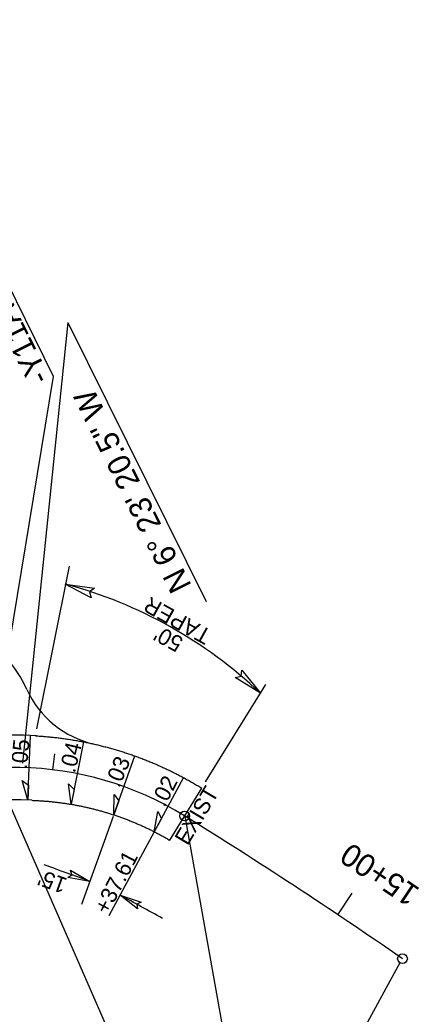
# Model space of a CAD drawing. Extents: x 472216 to 481979, y 489069 to 507339.
# Drawn here: x 476084.6 to 476208.2, y 502331.6 to 502639.2 of the extents above; entities that cross this region are included whole.
import ezdxf

# ---------------------------------------------------------------- set-up
doc = ezdxf.new("R2010")
doc.units = 0
for name, color, linetype in [('Old_Level_12', 7, 'Continuous'), ('Prop Drainage Structure Drop Inlet Grate 2 Narrow Slots and Sag Grates 840 24 CELL', 7, 'Continuous'), ('Prop Drainage Structure Drop Inlet Grate 2 Wide Slots and Sag Grates 840 22 Label', 7, 'Continuous'), ('Prop Drainage Structure Outlet Berm Ditch 850 10 CELL', 7, 'Continuous'), ('Prop Drainage Structure Pipe CSP 15in', 7, 'Continuous'), ('Prop Drainage Structure Pipe RCP 24in Class III Label', 7, 'Continuous'), ('Sheet Block Revision CELL', 7, 'Continuous'), ('Sheet North Arrow Point CELL', 7, 'Continuous'), ('Sheet PE Seal Cell', 7, 'Continuous'), ('Sheet Plan And Profile CELL', 7, 'Continuous'), ('Sheet Profile Grid Major CELL', 7, 'Continuous'), ('Sheet Profile Grid Minor CELL', 7, 'Continuous')]:
    doc.layers.add(name, color=color, linetype=linetype)

msp = doc.modelspace()

# ---------------------------------------------------------------- linework, layer by layer
at = {"layer": 'Old_Level_12'}
for p, q in [((476095.02, 502528.88), (476040.15, 502639.21)), ((476099.4, 502545.54), (476085.43, 502409.22)), ((476099.4, 502545.54), (476142.3, 502459.27)), ((476076.71, 502418.03), (476095.02, 502528.88)), ((476123.29, 502300.73), (476076.37, 502407.98)), ((476135.66, 502392.87), (476151.86, 502301.97)), ((476202.24, 502347.48), (476179.47, 502305.67))]:
    msp.add_line(p, q, dxfattribs=at)
for centre in [(476135.58, 502392.92), (476135.66, 502392.87), (476135.66, 502392.87), (476203.09, 502348.72)]:
    msp.add_circle(centre, 1.5, dxfattribs=at)
at = {"layer": 'Prop Drainage Structure Drop Inlet Grate 2 Narrow Slots and Sag Grates 840 24 CELL'}
for points in [[(476087.01, 502397.8), (476085.28, 502403.89), (476087.22, 502402.42)], [(476100.47, 502396.51), (476099.67, 502402.79), (476101.36, 502401.05)], [(476113.64, 502393.25), (476113.79, 502399.57), (476115.2, 502397.6)], [(476126.22, 502388.03), (476127.31, 502394.25), (476128.42, 502392.09)]]:
    msp.add_lwpolyline(points, close=True, dxfattribs=at)
at = {"layer": 'Prop Drainage Structure Drop Inlet Grate 2 Wide Slots and Sag Grates 840 22 Label'}
for p, q in [((476087.01, 502397.8), (476087.92, 502417.78)), ((476104.29, 502415.84), (476100.47, 502396.51)), ((476113.64, 502393.25), (476120.19, 502411.46)), ((476135.26, 502404.76), (476112.14, 502361.97)), ((476135.26, 502404.76), (476126.22, 502388.03)), ((476113.46, 502392.75), (476103.67, 502365.53))]:
    msp.add_line(p, q, dxfattribs=at)
for points in [[(476100.31, 502376.1), (476106.23, 502372.65), (476099.45, 502373.9), (476100.68, 502374.72)], [(476121.03, 502364.19), (476115.6, 502368.36), (476122.16, 502366.27), (476120.84, 502365.61)]]:
    msp.add_lwpolyline(points, close=True, dxfattribs=at)
for centre, start, end in [((475790.12, 501519.32), 69.67337, 70.61782), ((475688.6, 501564.76), 61.07145, 62.0159)]:
    msp.add_arc(centre, 910, start, end, dxfattribs=at)
at = {"layer": 'Prop Drainage Structure Outlet Berm Ditch 850 10 CELL'}
for points in [[(476106.68, 502460.44), (476098.59, 502464.66), (476107.69, 502463.42), (476106.11, 502462.25)], [(476153.37, 502438.02), (476159.09, 502430.9), (476151.24, 502435.69), (476153.17, 502436.13)]]:
    msp.add_lwpolyline(points, close=True, dxfattribs=at)
at = {"layer": 'Prop Drainage Structure Pipe RCP 24in Class III Label'}
msp.add_line((476131.03, 502385.4), (476140.98, 502401.47), dxfattribs=at)
for centre, radius, start, end in [((476050.38, 502415.43), 40, 24.464, 59.0381), ((476114.1, 502444.42), 30, 204.464, 257.3985), ((476082.94, 502307.9), 110, 86.4598, 119.7387), ((476082.94, 502307.9), 90, 86.612, 119.7387)]:
    msp.add_arc(centre, radius, start, end, dxfattribs=at)
for points in [[(476089.44, 502417.7), (476090.18, 502417.66), (476090.91, 502417.61), (476091.65, 502417.55), (476092.38, 502417.5), (476093.11, 502417.43), (476093.85, 502417.36), (476094.58, 502417.29), (476095.31, 502417.21), (476096.04, 502417.13), (476096.77, 502417.04), (476097.5, 502416.94), (476098.23, 502416.85), (476098.96, 502416.74), (476099.69, 502416.63), (476100.42, 502416.52), (476101.14, 502416.4), (476101.87, 502416.28), (476102.59, 502416.15), (476103.32, 502416.02), (476104.04, 502415.88), (476104.76, 502415.74), (476105.49, 502415.59), (476106.21, 502415.44), (476106.93, 502415.29), (476107.64, 502415.12), (476108.36, 502414.96), (476109.08, 502414.79), (476109.79, 502414.61), (476110.51, 502414.43), (476111.22, 502414.24), (476111.93, 502414.05), (476112.64, 502413.86), (476113.35, 502413.66), (476114.06, 502413.46), (476114.76, 502413.25), (476115.47, 502413.03), (476116.17, 502412.81), (476116.87, 502412.59), (476117.57, 502412.36), (476118.27, 502412.13), (476118.97, 502411.89), (476119.66, 502411.65), (476120.36, 502411.4), (476121.05, 502411.15), (476121.74, 502410.9), (476122.43, 502410.64), (476123.12, 502410.37), (476123.8, 502410.1), (476124.49, 502409.83), (476125.17, 502409.55), (476125.85, 502409.26), (476126.53, 502408.98), (476127.2, 502408.68), (476127.88, 502408.39), (476128.55, 502408.09), (476129.22, 502407.78), (476129.89, 502407.47), (476130.55, 502407.15), (476131.22, 502406.83), (476131.88, 502406.51), (476132.54, 502406.18), (476133.19, 502405.85), (476133.85, 502405.51), (476134.5, 502405.17), (476135.15, 502404.83), (476135.8, 502404.47), (476136.45, 502404.12), (476137.09, 502403.76), (476137.73, 502403.4), (476138.37, 502403.03), (476139.01, 502402.66), (476139.64, 502402.28), (476140.98, 502401.47)], [(476088.26, 502397.74), (476088.86, 502397.72), (476089.47, 502397.69), (476090.07, 502397.66), (476090.67, 502397.63), (476091.27, 502397.59), (476091.87, 502397.55), (476092.47, 502397.5), (476093.08, 502397.46), (476093.68, 502397.4), (476094.28, 502397.34), (476094.88, 502397.28), (476095.48, 502397.22), (476096.08, 502397.15), (476096.68, 502397.07), (476097.28, 502397), (476097.87, 502396.91), (476098.47, 502396.83), (476099.07, 502396.74), (476099.67, 502396.65), (476100.26, 502396.55), (476100.86, 502396.45), (476101.46, 502396.34), (476102.05, 502396.23), (476102.64, 502396.12), (476103.24, 502396), (476103.83, 502395.88), (476104.42, 502395.75), (476105.01, 502395.62), (476105.61, 502395.49), (476106.2, 502395.35), (476106.78, 502395.21), (476107.37, 502395.06), (476107.96, 502394.91), (476108.55, 502394.76), (476109.13, 502394.6), (476109.72, 502394.44), (476110.3, 502394.27), (476110.88, 502394.11), (476111.46, 502393.93), (476112.04, 502393.76), (476112.62, 502393.57), (476113.2, 502393.39), (476113.78, 502393.2), (476114.35, 502393.01), (476114.93, 502392.81), (476115.5, 502392.61), (476116.07, 502392.41), (476116.64, 502392.2), (476117.21, 502391.98), (476117.78, 502391.77), (476118.35, 502391.55), (476118.91, 502391.33), (476119.48, 502391.1), (476120.04, 502390.87), (476120.6, 502390.63), (476121.16, 502390.39), (476121.72, 502390.15), (476122.28, 502389.9), (476122.83, 502389.65), (476123.39, 502389.4), (476123.94, 502389.14), (476124.49, 502388.88), (476125.04, 502388.61), (476125.58, 502388.35), (476126.13, 502388.07), (476126.67, 502387.8), (476127.21, 502387.52), (476127.75, 502387.23), (476128.29, 502386.95), (476128.83, 502386.65), (476129.36, 502386.36), (476129.89, 502386.06), (476131.03, 502385.4)]]:
    msp.add_spline(points, degree=3, dxfattribs=at)
at = {"layer": 'Sheet Block Revision CELL'}
for p, q in [((476089.89, 502419.81), (476099.95, 502470.16)), ((476142.07, 502403.41), (476160.76, 502433.61))]:
    msp.add_line(p, q, dxfattribs=at)
msp.add_arc((476061.73, 502327.71), 141.86, 46.6667, 74.8359, dxfattribs=at)
at = {"layer": 'Sheet North Arrow Point CELL'}
for centre, radius, start, end in [((476082.94, 502307.9), 100, 58.24, 119.7387), ((475298.66, 501041.01), 1590, 55.33163, 58.24)]:
    msp.add_arc(centre, radius, start, end, dxfattribs=at)
at = {"layer": 'Sheet PE Seal Cell'}
msp.add_line((476094.83, 502407.19), (476095.42, 502412.15), dxfattribs=at)
msp.add_line((476094.83, 502407.19), (476095.42, 502412.15), dxfattribs=at)
msp.add_line((476094.83, 502407.19), (476095.42, 502412.15), dxfattribs=at)
at = {"layer": 'Sheet Profile Grid Minor CELL'}
msp.add_line((476183.06, 502362.35), (476187.51, 502368.99), dxfattribs=at)

# ---------------------------------------------------------------- texts
at = {"layer": 'Old_Level_12'}
msp.add_text('-Y11A- PC Sta. 10+10.28', height=7, rotation=116.4407, dxfattribs=at).set_placement((476094.09, 502528.49))
at = {"layer": 'Prop Drainage Structure Drop Inlet Grate 2 Narrow Slots and Sag Grates 840 24 CELL'}
for s, rotation, p in [('.05', 84.43, (476086.73, 502407.17)), ('.04', 76.341, (476101.61, 502405.96)), ('.03', 67.4609, (476115.36, 502401.39)), ('.02', 62.7691, (476129.4, 502395.38)), ('EXIST', 59.2838, (476136.53, 502383.5))]:
    msp.add_text(s, height=5, rotation=rotation, dxfattribs=at).set_placement(p)
at = {"layer": 'Prop Drainage Structure Drop Inlet Grate 2 Wide Slots and Sag Grates 840 22 Label'}
for s, rotation, p in [('+37.61', 62.2615, (476111.75, 502362.13)), ("15'", 160.1849, (476099.58, 502373.44))]:
    msp.add_text(s, height=5, rotation=rotation, dxfattribs=at).set_placement(p)
at = {"layer": 'Prop Drainage Structure Pipe CSP 15in'}
for s, p in [('TAPER', (476144.32, 502450.12)), ("50'", (476135.6, 502447.72))]:
    msp.add_text(s, height=5, rotation=150.9139, dxfattribs=at).set_placement(p)
at = {"layer": 'Sheet Plan And Profile CELL'}
msp.add_text('N 6%%d 23\' 20.5" W', height=7, rotation=116.4407, dxfattribs=at).set_placement((476137.87, 502464.17))
at = {"layer": 'Sheet Profile Grid Major CELL'}
msp.add_text('15+00', height=7, rotation=146.1724, dxfattribs=at).set_placement((476208.83, 502370.3))

doc.saveas('drawing.dxf')
